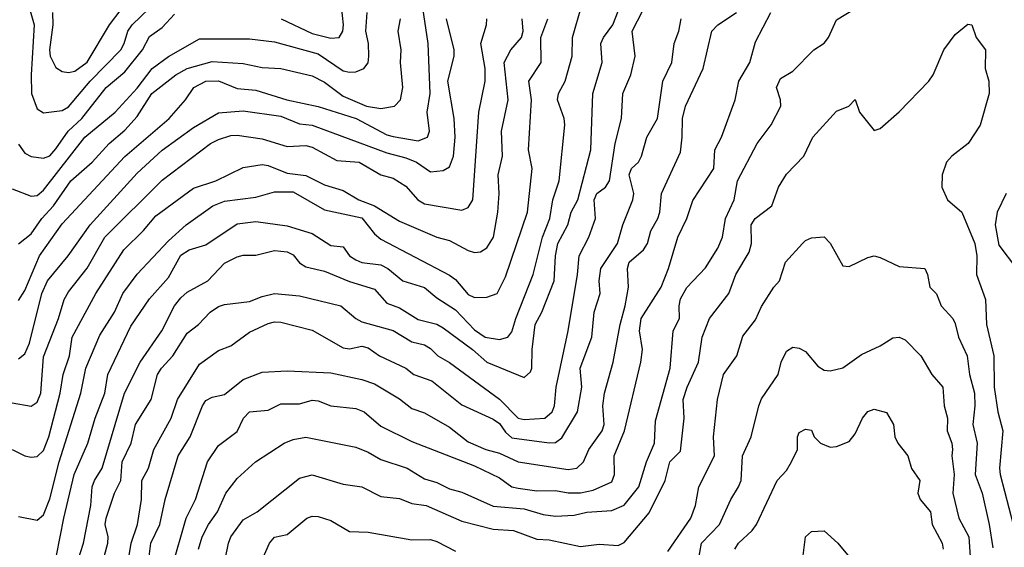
# Model space of a CAD drawing. Header units: metres. Extents: x -46681 to -43747, y -240911 to -237677.
# Tile 906 of 1056: x -43932 to -43853, y -238965 to -238923. Entities that reach past the tile are written whole.
import ezdxf

# ---------------------------------------------------------------- set-up
doc = ezdxf.new("R2010")
doc.units = ezdxf.units.M
doc.layers.add('CONTOUR_INDEX', color=1, linetype='Continuous')
doc.layers.add('CONTOUR_INTER', color=3, linetype='Continuous')

msp = doc.modelspace()

# ---------------------------------------------------------------- linework, layer by layer
at = {"layer": 'CONTOUR_INDEX'}
for points, elevation in [([(-43930.759, -238921.52), (-43930.338, -238923.02), (-43930.585, -238927.02), (-43930.544, -238928.52), (-43930.095, -238929.742), (-43929.595, -238930.049), (-43928.095, -238929.87), (-43927.595, -238929.59), (-43925.857, -238927.52), (-43923.41, -238925.02), (-43923.138, -238924.52), (-43922.855, -238923.52), (-43922.497, -238923.02), (-43920.446, -238921.02)], 90), ([(-43926.884, -238966.02), (-43926.379, -238964.52), (-43925.81, -238961.52), (-43925.686, -238960.02), (-43925.523, -238959.52), (-43924.903, -238958.52), (-43923.109, -238952.52), (-43921.859, -238950.02), (-43920.13, -238947.52), (-43919.11, -238945.52), (-43918.595, -238944.889), (-43918.095, -238944.415), (-43916.448, -238943.52), (-43915.095, -238942.092), (-43914.095, -238941.59), (-43913.595, -238941.449), (-43912.595, -238941.47), (-43911.095, -238941.092), (-43910.095, -238941.181), (-43909.595, -238941.429), (-43909.095, -238942.086), (-43908.595, -238942.407), (-43907.095, -238942.746), (-43905.095, -238943.573), (-43903.095, -238944.184), (-43902.095, -238945.305), (-43901.095, -238945.677), (-43899.595, -238946.615), (-43898.095, -238946.994), (-43897.595, -238947.273), (-43895.238, -238949.02), (-43894.095, -238950.043), (-43891.095, -238951.269), (-43890.595, -238950.8), (-43890.481, -238950.52), (-43890.471, -238949.02), (-43890.229, -238947.02), (-43889.706, -238946.02), (-43888.712, -238943.52), (-43888.595, -238941.508), (-43888.414, -238940.52), (-43887.612, -238939.02), (-43887.344, -238938.02), (-43886.805, -238937.02), (-43885.758, -238933.02), (-43885.62, -238928.52), (-43884.871, -238926.02), (-43884.973, -238924.52), (-43884.764, -238924.02), (-43884.006, -238923.02), (-43883.595, -238921.922)], 100), ([(-43917.18, -238965.02), (-43916.885, -238964.02), (-43916.395, -238963.02), (-43915.652, -238962.02), (-43915.002, -238960.52), (-43914.095, -238959.341), (-43912.607, -238958.02), (-43910.331, -238956.52), (-43909.595, -238956.223), (-43908.595, -238956.036), (-43904.595, -238956.837), (-43903.595, -238957.228), (-43902.595, -238957.827), (-43900.468, -238958.52), (-43899.095, -238959.369), (-43898.095, -238959.68), (-43897.095, -238960.187), (-43896.095, -238960.451), (-43893.595, -238961.555), (-43891.095, -238961.783), (-43889.595, -238962.23), (-43888.595, -238962.352), (-43887.095, -238962.29), (-43886.095, -238962.043), (-43884.095, -238961.916), (-43883.095, -238961.477), (-43881.934, -238960.02), (-43881.305, -238958.02), (-43880.683, -238956.52), (-43880.595, -238954.726), (-43879.427, -238950.52), (-43879.187, -238947.52), (-43878.681, -238946.52), (-43878.708, -238945.52), (-43878.595, -238944.967), (-43878.095, -238944.061), (-43876.595, -238942.475), (-43875.595, -238940.898), (-43875.225, -238940.02), (-43874.977, -238938.52), (-43874.296, -238937.02), (-43874.022, -238935.52), (-43872.452, -238932.52), (-43871.344, -238931.02), (-43870.57, -238929.52), (-43870.582, -238929.02), (-43870.891, -238928.02), (-43870.595, -238927.3), (-43869.595, -238926.716), (-43867.913, -238925.02), (-43867.095, -238924.487), (-43866.738, -238924.02), (-43866.095, -238922.607), (-43864.595, -238921.709)], 105), ([(-43931.595, -238949.774), (-43931.095, -238949.358), (-43930.705, -238948.52), (-43929.722, -238944.52), (-43929.281, -238943.52), (-43927.63, -238941.52), (-43925.869, -238939.02), (-43922.095, -238934.896), (-43920.095, -238933.058), (-43917.595, -238931.235), (-43915.595, -238930.054), (-43913.595, -238929.909), (-43910.595, -238930.319), (-43909.095, -238930.949), (-43908.095, -238931.043), (-43902.095, -238933.262), (-43900.595, -238933.652), (-43899.731, -238934.02), (-43898.595, -238934.799), (-43897.595, -238934.667), (-43897.095, -238934.375), (-43896.755, -238933.52), (-43896.627, -238932.02), (-43896.71, -238930.52), (-43897.221, -238927.52), (-43896.72, -238925.52), (-43896.706, -238925.02), (-43897.332, -238922.52)], 95), ([(-43852.512, -238936.52), (-43853.244, -238938.02), (-43853.405, -238939.02), (-43853.095, -238940.647), (-43851.683, -238942.52)], 105), ([(-43868.778, -238965.52), (-43868.572, -238964.02), (-43868.095, -238963.587), (-43867.095, -238963.543), (-43865.987, -238964.52), (-43865.095, -238965.63)], 110)]:
    msp.add_lwpolyline(points, dxfattribs=dict(at, elevation=elevation))
at = {"layer": 'CONTOUR_INTER'}
for points, elevation in [([(-43931.595, -238945.088), (-43931.095, -238944.285), (-43929.912, -238941.52), (-43928.095, -238938.96), (-43923.095, -238933.559), (-43919.54, -238930.52), (-43918.218, -238929.02), (-43917.553, -238928.02), (-43916.595, -238927.535), (-43915.595, -238927.496), (-43914.095, -238928.119), (-43912.595, -238928.238), (-43910.106, -238929.02), (-43907.595, -238929.567), (-43904.549, -238930.52), (-43902.095, -238931.81), (-43901.595, -238931.954), (-43899.595, -238932.306), (-43898.857, -238932.02), (-43898.685, -238931.52), (-43898.879, -238930.02), (-43898.648, -238928.52), (-43898.798, -238924.52), (-43899.454, -238920.02)], 94), ([(-43928.886, -238922.02), (-43928.854, -238923.02), (-43929.109, -238925.02), (-43929.052, -238925.52), (-43928.595, -238926.426), (-43928.095, -238926.741), (-43927.595, -238926.827), (-43927.095, -238926.718), (-43926.095, -238925.992), (-43924.298, -238923.02), (-43922.43, -238920.52)], 89), ([(-43932.095, -238936.154), (-43930.595, -238936.745), (-43930.095, -238936.681), (-43929.595, -238936.25), (-43926.283, -238932.02), (-43923.846, -238930.02), (-43922.095, -238928.093), (-43920.898, -238926.52), (-43919.595, -238925.548), (-43917.095, -238924.135), (-43913.095, -238924.143), (-43911.095, -238924.381), (-43907.595, -238925.334), (-43905.595, -238926.693), (-43905.095, -238926.815), (-43904.595, -238926.769), (-43903.934, -238926.52), (-43903.595, -238926.045), (-43903.541, -238925.52), (-43903.584, -238924.52), (-43903.799, -238923.52), (-43903.677, -238922.02)], 92), ([(-43928.854, -238967.02), (-43927.976, -238962.52), (-43927.14, -238959.02), (-43926.058, -238956.52), (-43925.461, -238954.52), (-43924.683, -238952.52), (-43924.443, -238951.02), (-43922.595, -238947.155), (-43921.095, -238944.952), (-43919.595, -238943.255), (-43918.595, -238941.46), (-43917.938, -238941.02), (-43916.595, -238940.645), (-43914.095, -238938.963), (-43912.595, -238938.755), (-43910.095, -238939.107), (-43908.095, -238939.729), (-43906.595, -238940.693), (-43905.595, -238940.791), (-43905.094, -238941.52), (-43904.595, -238941.826), (-43904.095, -238942.055), (-43902.595, -238942.238), (-43902.031, -238942.52), (-43900.815, -238943.52), (-43899.095, -238944.053), (-43898.095, -238944.879), (-43896.595, -238945.826), (-43895.095, -238947.431), (-43894.223, -238948.02), (-43893.095, -238948.21), (-43892.422, -238948.02), (-43892.095, -238947.612), (-43891.783, -238946.52), (-43890.391, -238943.02), (-43889.637, -238940.02), (-43889.045, -238938.52), (-43888.823, -238937.02), (-43888.305, -238935.52), (-43887.84, -238931.02), (-43887.895, -238930.52), (-43888.446, -238929.02), (-43888.36, -238928.52), (-43887.833, -238927.52), (-43887.262, -238925.52), (-43887.246, -238924.02), (-43886.518, -238921.52)], 99), ([(-43924.708, -238965.52), (-43924.452, -238964.52), (-43924.418, -238964.02), (-43924.646, -238963.02), (-43924.582, -238962.52), (-43923.903, -238960.52), (-43923.403, -238959.52), (-43923.294, -238958.02), (-43922.583, -238956.52), (-43922.231, -238955.02), (-43920.974, -238953.02), (-43920.472, -238951.02), (-43920.149, -238950.52), (-43919.24, -238949.52), (-43918.095, -238947.713), (-43917.194, -238947.02), (-43916.247, -238946.02), (-43915.595, -238945.568), (-43915.095, -238945.403), (-43913.095, -238945.165), (-43912.095, -238944.76), (-43911.095, -238944.542), (-43909.095, -238944.724), (-43905.799, -238945.52), (-43904.597, -238946.52), (-43904.095, -238946.795), (-43901.595, -238947.491), (-43900.095, -238948.398), (-43899.095, -238948.654), (-43898.595, -238948.935), (-43898.032, -238949.52), (-43897.095, -238950.047), (-43893.095, -238952.994), (-43891.595, -238954.517), (-43891.095, -238954.634), (-43889.445, -238954.52), (-43888.855, -238954.02), (-43888.68, -238953.52), (-43888.546, -238952.02), (-43887.596, -238947.52), (-43886.84, -238943.02), (-43886.717, -238941.52), (-43885.928, -238940.02), (-43885.393, -238938.52), (-43885.507, -238937.02), (-43885.284, -238936.52), (-43884.595, -238936.003), (-43884.268, -238935.52), (-43883.814, -238932.52), (-43883.306, -238930.52), (-43883.217, -238928.52), (-43882.57, -238927.02), (-43882.229, -238925.52), (-43882.462, -238923.52), (-43881.595, -238921.867)], 101), ([(-43921.187, -238966.02), (-43920.988, -238964.52), (-43920.269, -238963.02), (-43919.847, -238961.02), (-43918.802, -238957.52), (-43917.846, -238956.02), (-43916.875, -238953.52), (-43916.595, -238953.112), (-43916.095, -238952.836), (-43915.095, -238952.631), (-43913.595, -238951.43), (-43912.095, -238950.835), (-43910.095, -238950.72), (-43906.595, -238950.887), (-43904.095, -238951.43), (-43903.095, -238951.778), (-43901.095, -238952.974), (-43900.095, -238953.747), (-43899.095, -238954.088), (-43897.095, -238955.239), (-43895.595, -238956.4), (-43894.165, -238957.02), (-43893.095, -238957.313), (-43891.595, -238958.002), (-43887.595, -238958.63), (-43886.879, -238958.52), (-43886.354, -238958.02), (-43885.918, -238957.02), (-43884.85, -238955.52), (-43884.706, -238955.02), (-43884.809, -238953.52), (-43884.688, -238952.52), (-43883.984, -238950.02), (-43883.427, -238947.02), (-43883.008, -238945.52), (-43882.756, -238944.02), (-43882.824, -238942.52), (-43882.688, -238942.02), (-43881.549, -238941.02), (-43881.224, -238940.52), (-43880.964, -238939.52), (-43880.417, -238938.52), (-43880.251, -238938.02), (-43880.102, -238936.52), (-43878.595, -238933.199), (-43878.445, -238932.02), (-43878.443, -238930.52), (-43878.202, -238929.52), (-43876.768, -238926.52), (-43876.095, -238923.513), (-43875.595, -238923.024), (-43874.096, -238922.02)], 103), ([(-43919.31, -238966.52), (-43918.167, -238962.52), (-43917.432, -238961.02), (-43916.454, -238958.02), (-43915.595, -238956.708), (-43914.095, -238955.578), (-43913.57, -238954.52), (-43913.095, -238954.004), (-43911.595, -238953.873), (-43910.595, -238953.372), (-43909.095, -238953.363), (-43908.095, -238953.063), (-43907.595, -238953.129), (-43906.595, -238953.527), (-43904.595, -238953.751), (-43903.915, -238954.02), (-43902.595, -238955.146), (-43900.095, -238956.396), (-43895.095, -238958.335), (-43893.095, -238959.306), (-43892.095, -238960.009), (-43891.595, -238960.122), (-43890.095, -238960.322), (-43888.595, -238960.312), (-43887.595, -238960.491), (-43886.595, -238960.5), (-43885.595, -238960.283), (-43884.095, -238959.618), (-43883.864, -238959.02), (-43883.907, -238957.52), (-43883.071, -238955.52), (-43881.762, -238950.02), (-43881.637, -238949.02), (-43881.87, -238947.52), (-43881.744, -238946.52), (-43880.14, -238944.02), (-43879.539, -238942.52), (-43878.812, -238940.02), (-43878.088, -238938.52), (-43877.595, -238937.08), (-43875.913, -238934.52), (-43875.848, -238933.02), (-43875.316, -238932.02), (-43874.203, -238929.02), (-43873.922, -238927.52), (-43873.038, -238926.02), (-43872.595, -238924.379), (-43871.366, -238922.02)], 104), ([(-43910.567, -238922.52), (-43908.095, -238923.699), (-43906.595, -238924.073), (-43905.931, -238924.02), (-43905.637, -238923.52), (-43905.587, -238923.02), (-43905.743, -238921.52)], 91), ([(-43932.095, -238953.289), (-43930.595, -238953.549), (-43930.095, -238953.232), (-43929.803, -238952.52), (-43929.595, -238949.605), (-43928.392, -238946.52), (-43927.951, -238945.02), (-43927.595, -238944.386), (-43926.095, -238942.51), (-43924.692, -238940.02), (-43920.095, -238935.449), (-43916.229, -238932.52), (-43915.595, -238932.205), (-43914.595, -238931.869), (-43914.095, -238931.857), (-43912.095, -238932.133), (-43910.095, -238932.764), (-43908.595, -238932.669), (-43908.095, -238932.811), (-43906.095, -238933.887), (-43904.328, -238934.02), (-43902.595, -238935.019), (-43901.595, -238935.294), (-43900.595, -238935.932), (-43899.617, -238937.02), (-43899.095, -238937.34), (-43896.095, -238937.853), (-43895.595, -238937.654), (-43895.208, -238937.02), (-43894.751, -238930.02), (-43894.233, -238927.52), (-43894.24, -238926.52), (-43894.589, -238924.52), (-43894.117, -238923.02), (-43894.086, -238922.52)], 96), ([(-43932.095, -238957.016), (-43931.095, -238957.523), (-43930.595, -238957.632), (-43930.095, -238957.572), (-43929.595, -238957.112), (-43929.155, -238956.02), (-43928.265, -238952.52), (-43928.028, -238951.02), (-43927.523, -238949.52), (-43927.29, -238948.02), (-43925.413, -238944.52), (-43923.166, -238941.02), (-43921.595, -238939.49), (-43920.595, -238938.323), (-43917.595, -238936.091), (-43915.804, -238935.52), (-43913.595, -238934.443), (-43912.095, -238934.204), (-43911.595, -238934.291), (-43910.095, -238934.898), (-43908.595, -238935.068), (-43907.095, -238935.819), (-43905.595, -238936.283), (-43904.341, -238937.02), (-43903.095, -238937.496), (-43901.095, -238938.732), (-43898.109, -238940.02), (-43897.095, -238940.279), (-43895.595, -238941.1), (-43895.095, -238941.238), (-43894.595, -238941.197), (-43894.095, -238940.886), (-43893.567, -238940.02), (-43893.222, -238938.02), (-43893.115, -238936.52), (-43893.197, -238935.02), (-43892.855, -238933.52), (-43892.931, -238931.52), (-43892.397, -238929.02), (-43892.712, -238926.02), (-43892.163, -238925.02), (-43891.326, -238924.02), (-43891.195, -238923.52), (-43891.257, -238922.52)], 97), ([(-43931.595, -238932.583), (-43931.095, -238933.293), (-43930.595, -238933.545), (-43929.595, -238933.693), (-43929.095, -238933.502), (-43928.595, -238932.952), (-43927.618, -238931.52), (-43926.513, -238930.52), (-43924.58, -238928.02), (-43923.095, -238926.79), (-43921.657, -238925.02), (-43921.095, -238923.937), (-43920.095, -238923.228), (-43919.095, -238922.146)], 91), ([(-43931.595, -238940.565), (-43930.595, -238939.759), (-43929.738, -238938.52), (-43928.798, -238937.52), (-43927.398, -238935.52), (-43925.696, -238934.02), (-43924.342, -238932.52), (-43923.095, -238931.449), (-43922.095, -238930.35), (-43920.908, -238928.52), (-43918.997, -238927.02), (-43918.095, -238926.517), (-43916.095, -238925.962), (-43913.595, -238926.109), (-43912.095, -238926.425), (-43910.595, -238926.523), (-43908.095, -238927.11), (-43907.095, -238927.611), (-43905.595, -238928.724), (-43903.739, -238929.52), (-43902.595, -238929.713), (-43901.485, -238929.52), (-43901.021, -238929.02), (-43900.835, -238928.02), (-43901.016, -238926.02), (-43900.954, -238925.02), (-43901.209, -238923.52), (-43901.019, -238922.52)], 93), ([(-43931.595, -238962.395), (-43930.095, -238962.697), (-43929.595, -238962.255), (-43929.095, -238960.988), (-43928.339, -238958.02), (-43926.61, -238952.52), (-43926.215, -238950.52), (-43925.095, -238947.863), (-43923.912, -238946.02), (-43923.232, -238944.52), (-43922.095, -238942.986), (-43919.595, -238940.315), (-43918.159, -238939.02), (-43916.039, -238937.52), (-43915.095, -238937.145), (-43912.595, -238936.81), (-43911.095, -238936.393), (-43909.595, -238936.401), (-43907.095, -238937.826), (-43904.095, -238938.474), (-43903.095, -238939.754), (-43902.595, -238940.189), (-43897.095, -238943.072), (-43896.595, -238943.403), (-43895.595, -238944.611), (-43895.095, -238944.859), (-43894.095, -238944.834), (-43893.267, -238944.52), (-43892.595, -238943.2), (-43890.852, -238938.02), (-43890.48, -238934.52), (-43890.752, -238933.02), (-43890.525, -238929.02), (-43890.726, -238927.52), (-43889.746, -238926.02), (-43889.769, -238924.02), (-43889.216, -238922.52)], 98), ([(-43922.733, -238965.52), (-43922.569, -238964.52), (-43922.065, -238963.02), (-43921.761, -238961.02), (-43921.721, -238959.52), (-43921.191, -238958.52), (-43920.762, -238957.02), (-43919.37, -238954.52), (-43918.86, -238953.02), (-43917.095, -238950.186), (-43915.595, -238949.093), (-43914.595, -238948.725), (-43913.095, -238947.615), (-43911.595, -238946.946), (-43911.095, -238946.798), (-43910.595, -238946.828), (-43908.095, -238947.462), (-43905.595, -238948.895), (-43905.095, -238948.95), (-43904.095, -238948.742), (-43903.595, -238948.875), (-43902.685, -238949.52), (-43900.595, -238950.513), (-43899.947, -238951.02), (-43898.508, -238951.52), (-43896.095, -238953.436), (-43893.595, -238954.591), (-43893.095, -238954.953), (-43892.595, -238955.648), (-43892.095, -238956.077), (-43889.095, -238956.494), (-43888.595, -238956.458), (-43888.095, -238956.077), (-43886.848, -238954.02), (-43886.499, -238952.02), (-43886.613, -238950.52), (-43885.688, -238948.02), (-43885.507, -238946.02), (-43885.03, -238944.52), (-43885.103, -238943.52), (-43884.961, -238942.52), (-43883.626, -238940.52), (-43883.209, -238939.02), (-43882.417, -238937.02), (-43882.333, -238936.52), (-43882.71, -238935.02), (-43882.525, -238934.52), (-43881.959, -238934.02), (-43881.704, -238933.52), (-43881.279, -238932.02), (-43880.425, -238930.52), (-43880.017, -238927.52), (-43879.283, -238926.02), (-43879.085, -238924.52), (-43878.719, -238923.52), (-43878.531, -238922.52)], 102), ([(-43915.3, -238967.02), (-43914.777, -238964.52), (-43914.595, -238964.02), (-43913.595, -238962.655), (-43912.494, -238962.02), (-43909.095, -238959.327), (-43908.095, -238959.052), (-43905.595, -238959.789), (-43904.095, -238960.011), (-43902.595, -238960.785), (-43901.095, -238960.961), (-43900.095, -238961.352), (-43898.964, -238961.52), (-43896.095, -238962.776), (-43893.595, -238963.411), (-43891.954, -238963.52), (-43890.095, -238964.209), (-43889.095, -238964.264), (-43886.595, -238964.794), (-43885.095, -238964.618), (-43883.595, -238964.701), (-43883.095, -238964.485), (-43881.095, -238962.108), (-43879.815, -238959.52), (-43879.456, -238958.02), (-43878.595, -238957.147), (-43878.31, -238954.52), (-43878.374, -238953.02), (-43878.07, -238952.02), (-43877.142, -238950.02), (-43876.854, -238948.02), (-43876.261, -238946.52), (-43874.733, -238944.52), (-43874.162, -238943.02), (-43873.095, -238941.221), (-43872.9, -238940.52), (-43872.922, -238939.02), (-43872.624, -238938.52), (-43871.265, -238937.52), (-43870.732, -238936.02), (-43870.095, -238934.98), (-43868.714, -238933.52), (-43867.982, -238932.02), (-43866.095, -238929.928), (-43865.103, -238929.52), (-43864.595, -238929.002), (-43864.269, -238930.02), (-43863.095, -238931.474), (-43862.595, -238931.32), (-43861.095, -238929.97), (-43858.705, -238927.52), (-43858.365, -238927.02), (-43857.515, -238925.02), (-43856.595, -238923.788), (-43855.595, -238922.971), (-43855.273, -238923.02), (-43854.922, -238924.02), (-43854.174, -238925.02), (-43854.203, -238926.52), (-43853.907, -238927.52), (-43853.885, -238928.52), (-43854.595, -238931.061), (-43855.557, -238932.52), (-43856.862, -238933.52), (-43857.299, -238934.02), (-43857.651, -238935.02), (-43857.664, -238936.02), (-43857.218, -238937.02), (-43856.072, -238938.02), (-43855.034, -238940.52), (-43854.87, -238941.52), (-43854.88, -238943.02), (-43854.172, -238945.02), (-43854.101, -238947.02), (-43853.503, -238949.52), (-43853.482, -238952.02), (-43853.173, -238954.02), (-43852.775, -238955.52), (-43853.046, -238958.52), (-43852.983, -238959.02), (-43851.958, -238963.02)], 106), ([(-43879.595, -238965.191), (-43877.763, -238962.52), (-43877.377, -238961.52), (-43877.132, -238960.02), (-43875.876, -238957.52), (-43875.956, -238956.02), (-43875.629, -238953.02), (-43875.151, -238951.02), (-43874.088, -238949.52), (-43873.595, -238947.96), (-43872.595, -238946.643), (-43872.095, -238945.574), (-43871.124, -238944.02), (-43870.661, -238943.52), (-43870.175, -238942.02), (-43868.824, -238940.52), (-43868.595, -238940.282), (-43868.095, -238940.071), (-43867.095, -238939.988), (-43866.595, -238940.487), (-43865.595, -238942.322), (-43865.095, -238942.366), (-43863.595, -238941.638), (-43863.095, -238941.523), (-43862.595, -238941.647), (-43861.095, -238942.367), (-43859.031, -238942.52), (-43858.803, -238943.02), (-43858.614, -238944.02), (-43858.095, -238944.554), (-43857.709, -238945.52), (-43856.795, -238946.52), (-43856.595, -238946.93), (-43856.33, -238948.02), (-43855.648, -238949.52), (-43855.46, -238951.02), (-43855.06, -238952.52), (-43855.031, -238953.52), (-43855.196, -238955.02), (-43854.832, -238956.52), (-43854.986, -238959.02), (-43854.448, -238960.52), (-43853.869, -238963.02), (-43853.595, -238964.892)], 107), ([(-43877.165, -238966.02), (-43876.909, -238964.52), (-43875.481, -238963.02), (-43874.573, -238961.02), (-43873.939, -238960.02), (-43873.721, -238959.52), (-43873.635, -238957.52), (-43872.937, -238956.02), (-43872.309, -238953.52), (-43872.095, -238952.972), (-43870.779, -238951.02), (-43870.531, -238950.02), (-43870.095, -238949.136), (-43869.595, -238948.841), (-43869.095, -238948.901), (-43868.595, -238949.184), (-43867.595, -238950.339), (-43867.095, -238950.66), (-43866.595, -238950.726), (-43865.595, -238950.48), (-43864.095, -238949.405), (-43862.595, -238948.734), (-43861.595, -238948.087), (-43861.095, -238948.018), (-43860.595, -238948.25), (-43859.344, -238949.52), (-43858.455, -238951.02), (-43857.575, -238952.02), (-43857.476, -238953.52), (-43857.223, -238954.52), (-43857.251, -238955.52), (-43856.856, -238956.52), (-43856.805, -238957.02), (-43856.857, -238957.52), (-43856.69, -238959.02), (-43856.773, -238960.52), (-43856.305, -238962.52), (-43855.509, -238964.02), (-43855.365, -238966.02)], 108), ([(-43874.241, -238965.02), (-43873.957, -238964.52), (-43872.856, -238963.52), (-43872.496, -238963.02), (-43870.855, -238959.52), (-43870.095, -238958.7), (-43869.701, -238958.02), (-43869.221, -238957.02), (-43869.21, -238956.02), (-43869.095, -238955.663), (-43868.595, -238955.395), (-43868.095, -238955.478), (-43867.896, -238956.02), (-43867.382, -238956.52), (-43866.595, -238956.838), (-43866.095, -238956.795), (-43865.095, -238956.385), (-43864.595, -238955.762), (-43864.015, -238954.52), (-43863.595, -238953.973), (-43863.095, -238953.781), (-43862.095, -238954.05), (-43861.538, -238955.02), (-43861.42, -238956.02), (-43861.176, -238956.52), (-43860.377, -238957.52), (-43860.095, -238958.551), (-43859.417, -238959.52), (-43859.586, -238960.52), (-43859.39, -238961.02), (-43858.571, -238962.02), (-43858.443, -238963.02), (-43857.634, -238964.52), (-43857.568, -238965.02)], 109), ([(-43912.582, -238967.02), (-43911.501, -238964.52), (-43911.095, -238964.051), (-43910.095, -238963.827), (-43908.507, -238962.52), (-43908.095, -238962.366), (-43907.595, -238962.398), (-43906.595, -238962.724), (-43905.095, -238963.585), (-43903.595, -238963.648), (-43900.095, -238964.25), (-43898.595, -238964.237), (-43898.095, -238964.381), (-43896.595, -238965.17)], 107)]:
    msp.add_lwpolyline(points, dxfattribs=dict(at, elevation=elevation))

doc.saveas('drawing.dxf')
